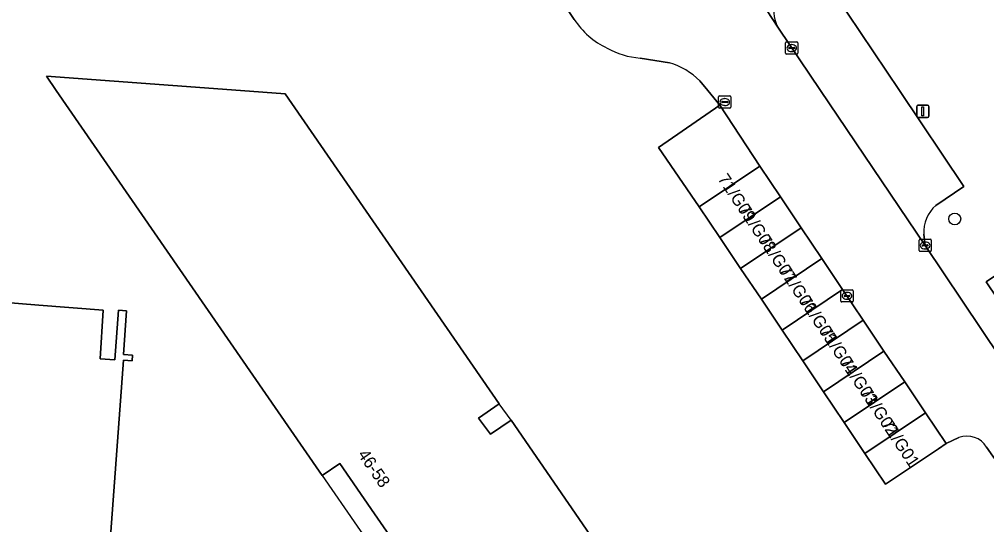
# Model space of a CAD drawing. Extents: x 157445 to 158888, y 383061 to 384688.
# Drawn here: x 157824.1 to 157903.5, y 383464.4 to 383505.8 of the extents above; entities that cross this region are included whole.
import ezdxf

# ---------------------------------------------------------------- set-up
doc = ezdxf.new("R2010")
doc.units = 0
for name, color, linetype in [('IMGEO_Boom', 7, 'Continuous'), ('IMGEO_Erf', 7, 'Continuous'), ('IMGEO_Kolk', 7, 'Continuous'), ('IMGEO_Lichtmast', 7, 'Continuous'), ('IMGEO_Pand', 7, 'Continuous'), ('IMGEO_Pand_nummerreeks', 7, 'Continuous'), ('IMGEO_Pand_overbouw', 7, 'Continuous'), ('IMGEO_Parkeervlak_open', 7, 'Continuous'), ('IMGEO_Rijbaan_lokaal_open', 7, 'Continuous')]:
    doc.layers.add(name, color=color, linetype=linetype)

msp = doc.modelspace()

# ---------------------------------------------------------------- linework, layer by layer
at = {"layer": 'IMGEO_Boom'}
msp.add_circle((157900.839, 383489.471), 0.489, dxfattribs=at)
at = {"layer": 'IMGEO_Erf'}
for points in [[(157932.838, 383504.23), (157947.488, 383514.163), (157953.53, 383505.251), (157945.758, 383500), (157938.864, 383495.342), (157924.073, 383485.35), (157909.407, 383475.441), (157903.416, 383484.313), (157918.075, 383494.232), (157926.599, 383500)], [(157871.563, 383453.302), (157870.666, 383454.586), (157863.917, 383449.913), (157853.274, 383465.299), (157850.409, 383469.441), (157848.969, 383468.45), (157847.44, 383470.664), (157827.174, 383500), (157826.366, 383501.17), (157842.283, 383500), (157845.929, 383499.732), (157863.487, 383474.308), (157861.8, 383473.143), (157862.771, 383471.825), (157864.459, 383472.987), (157875.92, 383456.333)]]:
    msp.add_lwpolyline(points, close=True, dxfattribs=at)
for points in [[(157869.642, 383505.834), (157866.134, 383511.051), (157864.716, 383512.012)], [(157887.773, 383508.172), (157889.9, 383509.542), (157896.297, 383500), (157901.576, 383492.127), (157899.293, 383490.585)], [(157877.453, 383502.261), (157875.035, 383502.665)], [(157901.186, 383471.55), (157900.129, 383471.058), (157899.507, 383470.641), (157895.162, 383467.724), (157893.465, 383470.252), (157891.768, 383472.779), (157890.072, 383475.307), (157888.375, 383477.834), (157886.678, 383480.362), (157884.981, 383482.889), (157883.285, 383485.417), (157881.588, 383487.944), (157879.891, 383490.472), (157876.55, 383495.334), (157881.576, 383498.813), (157880.591, 383500), (157879.931, 383500.796)], [(157898.291, 383488.221), (157898.417, 383487.3), (157910.723, 383468.961)], [(157814.14, 383448.586), (157816.335, 383478.83), (157817.382, 383478.753), (157817.436, 383479.491), (157817.694, 383483.051), (157825.74, 383482.398), (157831.027, 383482.008), (157830.768, 383478.004), (157831.974, 383477.939), (157832.271, 383481.996), (157832.924, 383481.931), (157832.67, 383478.365), (157833.428, 383478.313), (157833.395, 383477.831), (157832.684, 383477.886), (157830.18, 383443.816)], [(157907.018, 383465.679), (157903.455, 383470.769)]]:
    msp.add_lwpolyline(points, dxfattribs=at)
for centre, radius, start, end in [((157875.016, 383509.279), 6.384, 212.65688, 245.28091), ((157875.44, 383508.839), 6.188, 240.01375, 266.25171), ((157875.798, 383496.633), 5.867, 45.20602, 73.6106), ((157901.177, 383488.392), 2.891, 130.6651, 183.39482), ((157901.852, 383469.797), 1.875, 31.21706, 110.79555)]:
    msp.add_arc(centre, radius, start, end, dxfattribs=at)
at = {"layer": 'IMGEO_Kolk'}
for p, q in [((157887.048, 383503.98), (157887.9, 383503.98)), ((157886.973, 383503.054), (157886.973, 383503.906)), ((157887.232, 383503.474), (157887.232, 383503.486)), ((157887.67, 383503.437), (157887.272, 383503.437)), ((157887.275, 383503.523), (157887.673, 383503.523)), ((157887.484, 383503.2), (157887.459, 383503.2)), ((157887.461, 383503.76), (157887.486, 383503.76)), ((157887.716, 383503.486), (157887.716, 383503.474)), ((157887.974, 383503.906), (157887.974, 383503.054)), ((157887.9, 383502.98), (157887.048, 383502.98)), ((157881.481, 383498.63), (157881.481, 383499.482)), ((157881.556, 383499.556), (157882.408, 383499.556)), ((157881.969, 383499.336), (157881.994, 383499.336)), ((157882.482, 383499.482), (157882.482, 383498.63)), ((157882.408, 383498.556), (157881.556, 383498.556)), ((157881.74, 383499.05), (157881.74, 383499.062)), ((157882.178, 383499.013), (157881.78, 383499.013)), ((157881.783, 383499.099), (157882.181, 383499.099)), ((157881.992, 383498.776), (157881.967, 383498.776)), ((157882.224, 383499.062), (157882.224, 383499.05)), ((157897.913, 383486.877), (157897.913, 383487.729)), ((157897.988, 383487.803), (157898.84, 383487.803)), ((157898.215, 383487.346), (157898.613, 383487.346)), ((157898.401, 383487.583), (157898.426, 383487.583)), ((157898.914, 383487.729), (157898.914, 383486.877)), ((157898.84, 383486.803), (157897.988, 383486.803)), ((157898.172, 383487.297), (157898.172, 383487.309)), ((157898.61, 383487.26), (157898.212, 383487.26)), ((157898.424, 383487.023), (157898.399, 383487.023)), ((157898.656, 383487.309), (157898.656, 383487.297)), ((157891.5, 383482.741), (157891.5, 383483.593)), ((157891.575, 383483.667), (157892.427, 383483.667)), ((157891.988, 383483.447), (157892.013, 383483.447)), ((157892.501, 383483.593), (157892.501, 383482.741)), ((157892.427, 383482.667), (157891.575, 383482.667)), ((157891.759, 383483.161), (157891.759, 383483.173)), ((157892.197, 383483.124), (157891.799, 383483.124)), ((157891.802, 383483.21), (157892.2, 383483.21)), ((157892.011, 383482.887), (157891.986, 383482.887)), ((157892.243, 383483.173), (157892.243, 383483.161))]:
    msp.add_line(p, q, dxfattribs=at)
for points in [[(157887.048, 383503.98), (157887.9, 383503.98)], [(157886.973, 383503.054), (157886.973, 383503.906)], [(157887.974, 383503.906), (157887.974, 383503.054)], [(157887.9, 383502.98), (157887.048, 383502.98)], [(157881.481, 383498.63), (157881.481, 383499.482)], [(157881.556, 383499.556), (157882.408, 383499.556)], [(157882.482, 383499.482), (157882.482, 383498.63)], [(157882.408, 383498.556), (157881.556, 383498.556)], [(157897.913, 383486.877), (157897.913, 383487.729)], [(157897.988, 383487.803), (157898.84, 383487.803)], [(157898.914, 383487.729), (157898.914, 383486.877)], [(157898.84, 383486.803), (157897.988, 383486.803)], [(157891.5, 383482.741), (157891.5, 383483.593)], [(157891.575, 383483.667), (157892.427, 383483.667)], [(157892.501, 383483.593), (157892.501, 383482.741)], [(157892.427, 383482.667), (157891.575, 383482.667)]]:
    msp.add_lwpolyline(points, dxfattribs=at)
for centre, radius, start, end in [((157887.05, 383503.904), 0.0765, 91.55205, 178.44795), ((157887.05, 383503.904), 0.0765, 91.55205, 178.44795), ((157887.898, 383503.904), 0.0765, 1.55205, 88.44795), ((157887.898, 383503.904), 0.0765, 1.55205, 88.44795), ((157887.272, 383503.483), 0.0403, 85.87752, 175.75265), ((157887.269, 383503.473), 0.0366, 178.93798, 274.71019), ((157887.673, 383503.48), 0.043, 264.86636, 352.45326), ((157887.677, 383503.485), 0.0386, 1.73085, 96.63898), ((157887.05, 383503.056), 0.0765, 181.55205, 268.44795), ((157887.05, 383503.056), 0.0765, 181.55205, 268.44795), ((157887.898, 383503.056), 0.0765, 271.55205, 358.44795), ((157887.898, 383503.056), 0.0765, 271.55205, 358.44795), ((157881.558, 383499.48), 0.0765, 91.55205, 178.44795), ((157881.558, 383499.48), 0.0765, 91.55205, 178.44795), ((157882.406, 383499.48), 0.0765, 1.55205, 88.44795), ((157882.406, 383499.48), 0.0765, 1.55205, 88.44795), ((157881.558, 383498.632), 0.0765, 181.55205, 268.44795), ((157881.558, 383498.632), 0.0765, 181.55205, 268.44795), ((157881.78, 383499.059), 0.0403, 85.87752, 175.75265), ((157881.777, 383499.049), 0.0366, 178.93798, 274.71019), ((157882.181, 383499.056), 0.043, 264.86636, 352.45326), ((157882.185, 383499.061), 0.0386, 1.73085, 96.63898), ((157882.406, 383498.632), 0.0765, 271.55205, 358.44795), ((157882.406, 383498.632), 0.0765, 271.55205, 358.44795), ((157897.99, 383487.727), 0.0765, 91.55205, 178.44795), ((157897.99, 383487.727), 0.0765, 91.55205, 178.44795), ((157898.212, 383487.306), 0.0403, 85.87752, 175.75265), ((157898.617, 383487.308), 0.0386, 1.73085, 96.63898), ((157898.838, 383487.727), 0.0765, 1.55205, 88.44795), ((157898.838, 383487.727), 0.0765, 1.55205, 88.44795), ((157897.99, 383486.879), 0.0765, 181.55205, 268.44795), ((157897.99, 383486.879), 0.0765, 181.55205, 268.44795), ((157898.209, 383487.296), 0.0366, 178.93798, 274.71019), ((157898.613, 383487.303), 0.043, 264.86636, 352.45326), ((157898.838, 383486.879), 0.0765, 271.55205, 358.44795), ((157898.838, 383486.879), 0.0765, 271.55205, 358.44795), ((157891.577, 383483.591), 0.0765, 91.55205, 178.44795), ((157891.577, 383483.591), 0.0765, 91.55205, 178.44795), ((157892.425, 383483.591), 0.0765, 1.55205, 88.44795), ((157892.425, 383483.591), 0.0765, 1.55205, 88.44795), ((157891.577, 383482.743), 0.0765, 181.55205, 268.44795), ((157891.577, 383482.743), 0.0765, 181.55205, 268.44795), ((157891.799, 383483.17), 0.0403, 85.87752, 175.75265), ((157891.796, 383483.16), 0.0366, 178.93798, 274.71019), ((157892.2, 383483.167), 0.043, 264.86636, 352.45326), ((157892.204, 383483.172), 0.0386, 1.73085, 96.63898), ((157892.425, 383482.743), 0.0765, 271.55205, 358.44795), ((157892.425, 383482.743), 0.0765, 271.55205, 358.44795)]:
    msp.add_arc(centre, radius, start, end, dxfattribs=at)
for centre, major_axis, ratio, start_param, end_param in [((157887.46, 383503.48), (-0.387, 0.002), 0.722429, 4.712389, 7.853982), ((157887.485, 383503.48), (-0.39, 0.002), 0.717154, 1.570796, 4.712389), ((157881.968, 383499.056), (-0.387, 0.002), 0.722429, 4.712389, 7.853982), ((157881.993, 383499.056), (-0.39, 0.002), 0.717154, 1.570796, 4.712389), ((157898.4, 383487.303), (-0.387, 0.002), 0.722429, 4.712389, 7.853982), ((157898.425, 383487.303), (-0.39, 0.002), 0.717154, 1.570796, 4.712389), ((157891.987, 383483.167), (-0.387, 0.002), 0.722429, 4.712389, 7.853982), ((157892.012, 383483.167), (-0.39, 0.002), 0.717154, 1.570796, 4.712389)]:
    msp.add_ellipse(centre, major_axis=major_axis, ratio=ratio, start_param=start_param, end_param=end_param, dxfattribs=at)
at = {"layer": 'IMGEO_Lichtmast'}
for p, q in [((157897.719, 383497.891), (157897.719, 383498.691)), ((157897.719, 383498.691), (157897.719, 383497.891)), ((157897.819, 383498.791), (157898.609, 383498.791)), ((157898.609, 383498.791), (157897.819, 383498.791)), ((157898.709, 383498.691), (157898.709, 383497.891)), ((157898.709, 383497.891), (157898.709, 383498.691)), ((157898.609, 383497.791), (157897.819, 383497.791)), ((157897.819, 383497.791), (157898.609, 383497.791))]:
    msp.add_line(p, q, dxfattribs=at)
msp.add_lwpolyline([(157898.139, 383498.666), (157898.289, 383498.666), (157898.289, 383497.916), (157898.139, 383497.916), (157898.139, 383498.666)], dxfattribs=at)
for centre, start, end in [((157897.819, 383498.691), 90, 180), ((157897.819, 383498.691), 90, 180), ((157898.609, 383498.691), 0, 90), ((157898.609, 383498.691), 360, 90), ((157897.819, 383497.891), 180, 270), ((157897.819, 383497.891), 180, 270), ((157898.609, 383497.891), 270, 0), ((157898.609, 383497.891), 270, 0)]:
    msp.add_arc(centre, 0.1, start, end, dxfattribs=at)
at = {"layer": 'IMGEO_Pand'}
for points in [[(157848.969, 383468.45), (157850.409, 383469.441), (157853.274, 383465.299), (157863.917, 383449.913), (157870.666, 383454.586), (157871.563, 383453.302), (157875.92, 383456.333), (157864.459, 383472.987), (157862.771, 383471.825), (157861.8, 383473.143), (157863.487, 383474.308), (157845.929, 383499.732), (157842.283, 383500), (157826.366, 383501.17), (157827.174, 383500), (157847.44, 383470.664)], [(157881.588, 383487.944), (157886.555, 383491.279), (157884.858, 383493.806), (157879.891, 383490.472)], [(157918.075, 383494.232), (157903.416, 383484.313), (157909.407, 383475.441), (157924.073, 383485.35)], [(157881.588, 383487.944), (157883.285, 383485.417), (157888.251, 383488.751), (157886.555, 383491.279)], [(157889.948, 383486.224), (157888.251, 383488.751), (157883.285, 383485.417), (157884.981, 383482.889)], [(157891.645, 383483.696), (157889.948, 383486.224), (157884.981, 383482.889), (157886.678, 383480.362)], [(157891.645, 383483.696), (157886.678, 383480.362), (157888.375, 383477.834), (157893.342, 383481.169)], [(157890.072, 383475.307), (157895.038, 383478.641), (157893.342, 383481.169), (157888.375, 383477.834)], [(157891.768, 383472.779), (157896.735, 383476.113), (157895.038, 383478.641), (157890.072, 383475.307)], [(157891.768, 383472.779), (157893.465, 383470.252), (157898.432, 383473.586), (157896.735, 383476.113)], [(157898.432, 383473.586), (157893.465, 383470.252), (157895.162, 383467.724), (157899.507, 383470.641), (157900.129, 383471.058)]]:
    msp.add_lwpolyline(points, close=True, dxfattribs=at)
msp.add_lwpolyline([(157830.18, 383443.816), (157832.684, 383477.886), (157833.395, 383477.831), (157833.428, 383478.313), (157832.67, 383478.365), (157832.924, 383481.931), (157832.271, 383481.996), (157831.974, 383477.939), (157830.768, 383478.004), (157831.027, 383482.008), (157825.74, 383482.398), (157817.694, 383483.051), (157817.436, 383479.491), (157817.382, 383478.753), (157816.335, 383478.83), (157814.14, 383448.586)], dxfattribs=at)
at = {"layer": 'IMGEO_Pand_overbouw'}
for points in [[(157863.487, 383474.308), (157861.8, 383473.143), (157862.771, 383471.825), (157864.459, 383472.987)], [(157848.969, 383468.45), (157851.848, 383464.3), (157863.401, 383447.647), (157871.563, 383453.302), (157870.666, 383454.586), (157863.917, 383449.913), (157853.274, 383465.299), (157850.409, 383469.441)]]:
    msp.add_lwpolyline(points, close=True, dxfattribs=at)
at = {"layer": 'IMGEO_Parkeervlak_open'}
for points in [[(157899.293, 383490.585), (157901.576, 383492.127), (157896.297, 383500), (157889.9, 383509.542), (157887.773, 383508.172)], [(157886.378, 383505.099), (157889.833, 383500), (157898.417, 383487.3), (157898.291, 383488.221)]]:
    msp.add_lwpolyline(points, dxfattribs=at)
msp.add_lwpolyline([(157881.576, 383498.813), (157876.55, 383495.334), (157879.891, 383490.472), (157884.858, 383493.806)], close=True, dxfattribs=at)
for centre, radius, start, end in [((157888.787, 383506.493), 2.783, 125.64297, 210.06051), ((157901.177, 383488.392), 2.891, 130.6651, 183.39482)]:
    msp.add_arc(centre, radius, start, end, dxfattribs=at)
at = {"layer": 'IMGEO_Rijbaan_lokaal_open'}
for points in [[(157929.315, 383537.018), (157931.02, 383538.16), (157927.811, 383541.779), (157925.543, 383540.186), (157882.406, 383511.225), (157886.378, 383505.099)], [(157864.716, 383512.012), (157866.134, 383511.051), (157869.642, 383505.834)], [(157910.723, 383468.961), (157898.417, 383487.3), (157889.833, 383500), (157886.378, 383505.099), (157882.406, 383511.225), (157877.774, 383508.115)], [(157875.035, 383502.665), (157877.453, 383502.261)], [(157879.931, 383500.796), (157880.591, 383500), (157881.576, 383498.813), (157884.858, 383493.806), (157886.555, 383491.279), (157888.251, 383488.751), (157889.948, 383486.224), (157891.645, 383483.696), (157893.342, 383481.169), (157895.038, 383478.641), (157896.735, 383476.113), (157898.432, 383473.586), (157900.129, 383471.058), (157901.186, 383471.55)], [(157903.455, 383470.769), (157907.018, 383465.679)]]:
    msp.add_lwpolyline(points, dxfattribs=at)
for centre, radius, start, end in [((157888.787, 383506.493), 2.783, 125.64297, 210.06051), ((157875.016, 383509.279), 6.384, 212.65688, 245.28091), ((157875.44, 383508.839), 6.188, 240.01375, 266.25171), ((157875.798, 383496.633), 5.867, 45.20602, 73.6106), ((157901.852, 383469.797), 1.875, 31.21706, 110.79555)]:
    msp.add_arc(centre, radius, start, end, dxfattribs=at)

# ---------------------------------------------------------------- texts
at = {"layer": 'IMGEO_Pand_nummerreeks'}
for s, rotation, p in [('71/G09', 303.69007, (157881.363, 383492.759)), ('71/G08', 303.69007, (157883.033, 383490.253)), ('71/G07', 303.69007, (157884.698, 383487.756)), ('71/G06', 303.69007, (157886.365, 383485.256)), ('71/G05', 303.69007, (157888.032, 383482.756)), ('71/G04', 303.69007, (157889.698, 383480.256)), ('71/G03', 303.69007, (157891.365, 383477.756)), ('71/G02', 303.69007, (157893.028, 383475.261)), ('71/G01', 303.69007, (157894.759, 383472.664)), ('46-58', 304.67638, (157851.845, 383470.163))]:
    msp.add_text(s, height=1, rotation=rotation, dxfattribs=at).set_placement(p)

doc.saveas('drawing.dxf')
